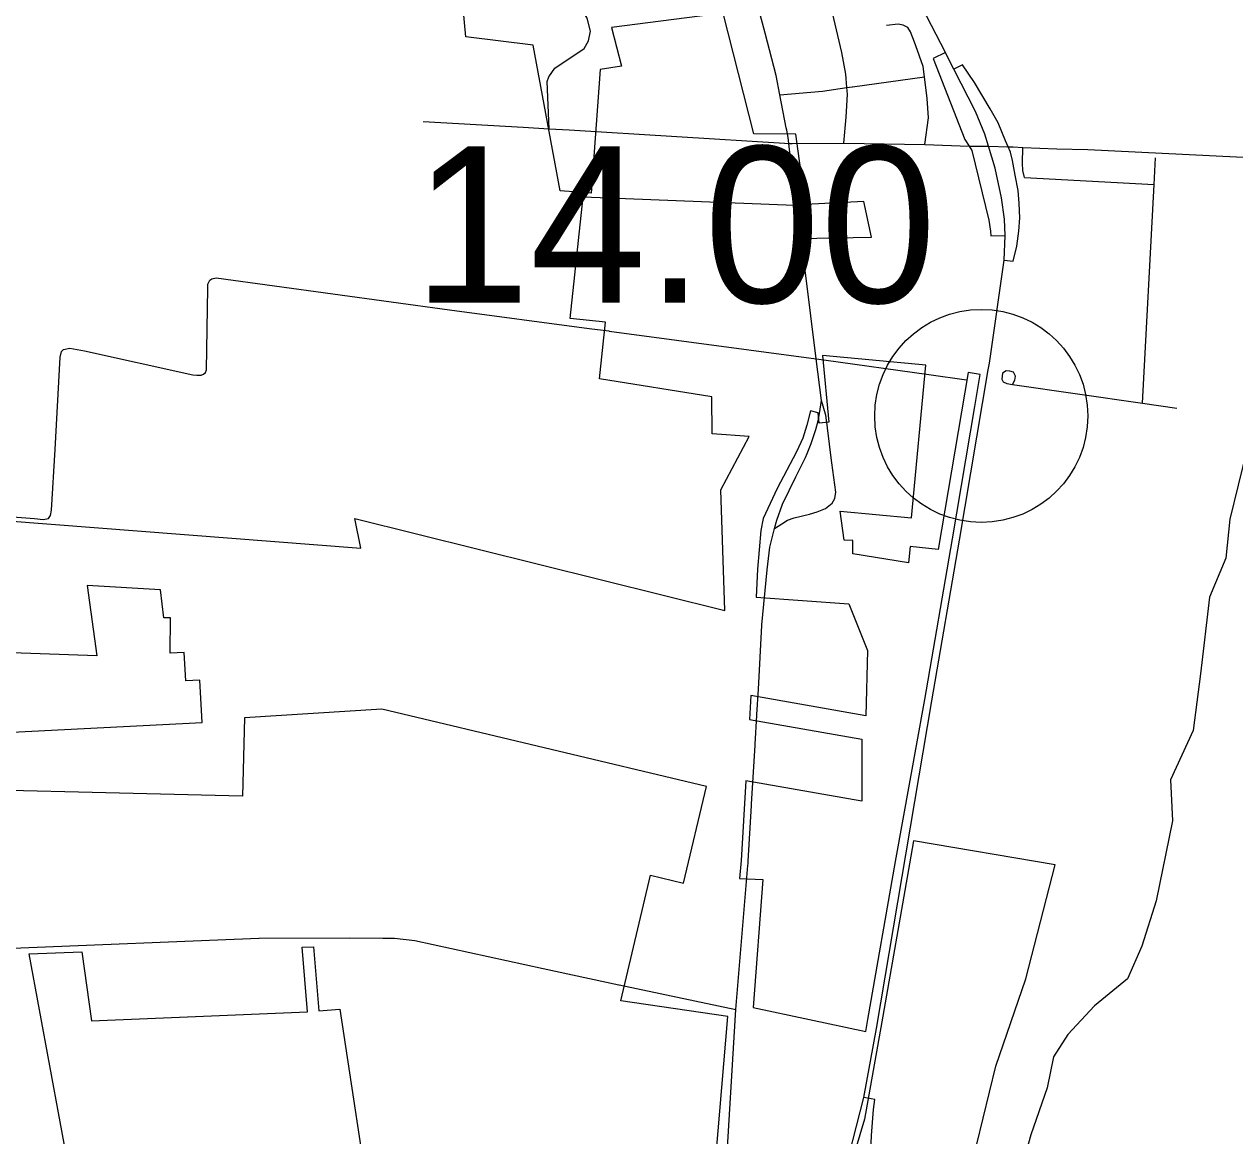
# Model space of a CAD drawing. Extents: x 1659811 to 1934326, y 644115 to 934867.
# Drawn here: x 1818761 to 1827284, y 699875 to 707701 of the extents above; entities that cross this region are included whole.
import ezdxf

# ---------------------------------------------------------------- set-up
doc = ezdxf.new("R2010")
doc.units = 0
for name, color, linetype in [('Default', 7, 'Continuous'), ('GM_X_City_Street', 7, 'Continuous'), ('GM_X_Corporation', 7, 'Continuous'), ('GM_X_County_Road', 7, 'Continuous'), ('GM_X_Interchange_Ramps', 7, 'Continuous'), ('GM_X_Interstate_Route', 7, 'Continuous'), ('GM_X_Township', 7, 'Continuous'), ('GM_X_Township_Road', 7, 'Continuous')]:
    doc.layers.add(name, color=color, linetype=linetype)

msp = doc.modelspace()

# ---------------------------------------------------------------- linework, layer by layer
at = {"layer": 'Default'}
msp.add_circle((1825499.1, 704943.7), 750, dxfattribs=at)
at = {"layer": 'GM_X_City_Street'}
for points in [[(1824125.9, 706972.2), (1824081.9, 707203.2), (1824055.9, 707339.7), (1823977.3, 707639.4), (1823789.2, 708341.3), (1823692.2, 708724.7), (1823578.5, 709173.8), (1823553.6, 709276.4), (1823452.2, 709693.9), (1823327.2, 710208.9)], [(1822456.5, 706965.6), (1822442.6, 707298.1), (1822453.5, 707331.9), (1822497, 707391), (1822703, 707530.5), (1822734.4, 707583.9), (1822748.1, 707651.8), (1822724.3, 707744.7), (1822670.3, 707834.3), (1822523.8, 708074.7), (1822495.7, 708157.6), (1822495, 708211.8), (1822516.6, 708271.5), (1822593.5, 708384), (1822750.6, 708574.8)], [(1824532.7, 706863.7), (1824548.4, 707045.9), (1824556.4, 707208.3), (1824552.9, 707254.8), (1824545.8, 707349), (1824517.4, 707502.2), (1824452, 707780.7)], [(1825061.8, 707484), (1825028.7, 707576), (1825000.4, 707648.9), (1824983, 707677.5), (1824949.3, 707694.4), (1824913.4, 707701.2), (1824832.9, 707691.2)], [(1825101.5, 706854.7), (1825127.9, 707041.8), (1825119.2, 707178.5), (1825099.9, 707331.3), (1825090.6, 707403.9), (1825064.3, 707477.1), (1825061.8, 707484)], [(1824591.7, 707260.2), (1825099.9, 707331.3)], [(1824081.9, 707203.2), (1824380.4, 707230.6), (1824552.9, 707254.8), (1824590, 707260), (1824591.7, 707260.2)], [(1822273.7, 706975.8), (1822456.5, 706965.6), (1822598.4, 706956.8)], [(1824167.8, 706861.7), (1824532.7, 706863.7), (1825101.5, 706854.7), (1825414.4, 706842.9), (1825524.4, 706842.2)], [(1825524.4, 706842.2), (1825549.9, 706842), (1825689.3, 706838.4), (1825722.6, 706837.5), (1825790.9, 706834.5), (1826030.8, 706824.2), (1826250.1, 706818.2), (1827297.1, 706768.6), (1827892.4, 706753.9), (1827965.4, 706746.6)], [(1825803.6, 706621.9), (1825792.8, 706672.4), (1825788.6, 706722.7), (1825790.9, 706834.5)], [(1826635, 705033.1), (1826716, 706573.6), (1826725.8, 706760.4)], [(1825803.6, 706621.9), (1826716, 706573.6)], [(1824273.6, 704678.7), (1824301.7, 704748.3), (1824333.7, 704847), (1824351.5, 704908.1), (1824361, 704959.8), (1824374.1, 705052), (1824337.3, 705345.2), (1824262.2, 705951.7), (1824218.8, 706279.8), (1824217.4, 706290.4)], [(1822877, 705541.5), (1822878.9, 705541.2), (1824337.3, 705345.2)], [(1824337.3, 705345.2), (1824390.2, 705337.9), (1824390.2, 705337.9)], [(1825130.2, 705235.4), (1825130.2, 705235.4), (1825394.5, 705198.8)], [(1825719.8, 705165), (1825734.6, 705194.8), (1825741.3, 705222.7), (1825725.9, 705251.1), (1825699.1, 705258.7), (1825674, 705260.4), (1825649.6, 705245), (1825643.5, 705203.1), (1825653.6, 705182.9), (1825678.9, 705172.8), (1825719.8, 705165), (1826635, 705033.1), (1826877, 704998.2)], [(1824415.7, 704859.5), (1824415.5, 704861.1), (1824404.2, 704948.8), (1824403.2, 704956.1), (1824374.1, 705052)], [(1823919.7, 702842.5), (1823930.2, 703019.9), (1823953.4, 703467), (1823954, 703472.6)], [(1823882.3, 702212.5), (1823906.7, 702623.5), (1823907.2, 702632.5)], [(1823662.4, 698498), (1823618.6, 698613.2), (1823613.6, 698647), (1823622.4, 698697.1), (1823651.2, 698890), (1823697.5, 699557.4), (1823770.3, 700764.3), (1823855.7, 701778.1), (1823856.9, 701792.5)], [(1822949.7, 700938.7), (1823770.3, 700764.3)]]:
    msp.add_lwpolyline(points, dxfattribs=at)
at = {"layer": 'GM_X_Corporation'}
for points in [[(1817707.9, 704278.2), (1821130.2, 704013.5), (1821089.8, 704221), (1823694.1, 703572.7), (1823665.8, 704422.7), (1823865.9, 704797.8), (1823605.6, 704817.5), (1823602.2, 705077.6), (1822811.8, 705205.5), (1822854, 705603.4), (1822605, 705629.8), (1822695.8, 706485.3), (1824184.9, 706428.1), (1824211.3, 706192.7), (1824725.7, 706202.5), (1824672, 706453.3), (1824261.9, 706433.1), (1824194.7, 706926.7), (1823898.6, 706930.2), (1823681.9, 707779.5), (1822896.4, 707677.5), (1822965.6, 707406.1), (1822816.4, 707381.6), (1822753.4, 706512.7), (1822534, 706528.6), (1822343.6, 707553.5), (1821870.5, 707612.3), (1821765.2, 708751.2)], [(1817842.2, 702674.1), (1820013.1, 702784.3), (1819997.9, 703084), (1819898, 703078.9), (1819887.9, 703278.7), (1819788, 703273.7), (1819791.1, 703521.6), (1819743.7, 703521.2), (1819720.4, 703719.9), (1819203.6, 703749.9), (1819273.3, 703254.6), (1817674.4, 703309.9)], [(1823591.1, 699243.1), (1823715.9, 700714.2), (1822961, 700826.5), (1823170.7, 701709.7), (1823403.4, 701654.5), (1823565.2, 702335.7), (1821278.9, 702878.7), (1820310.9, 702817.1), (1820297.8, 702267.1), (1817598.7, 702331.1)], [(1819086.9, 699579), (1818795.6, 701155.7), (1819167.4, 701170.7), (1819235.5, 700685.7), (1820755, 700747.9), (1820717.6, 701204.5), (1820797.9, 701204.8), (1820834.7, 700754.5), (1820984.2, 700766.7), (1821214.9, 699236.1)]]:
    msp.add_lwpolyline(points, dxfattribs=at)
for points in [[(1823797.9, 701687.7), (1823961.9, 701678.8), (1823894.3, 700778.9), (1824686.1, 700610.3), (1824701.3, 700695.2), (1824894.9, 701806.8), (1825100.8, 702946.4), (1825296.6, 704077.9), (1825452.7, 705009.5), (1825491.9, 705235.8), (1825406.2, 705250.3), (1825195.5, 704003.4), (1824999.4, 704024), (1824987.2, 703908.3), (1824595, 703972.2), (1824594, 704067.1), (1824534.1, 704069.5), (1824506.8, 704272.3), (1825006.9, 704225.1), (1825108.3, 705300.8), (1824381.8, 705369.2), (1824425.6, 704898.9), (1824358.7, 704893.2), (1824351.7, 704966), (1824296.3, 704979.6), (1824271.5, 704879.3), (1824243.8, 704786.2), (1824198.7, 704690.9), (1824061.5, 704431.7), (1823964, 704221.5), (1823947.4, 704136.9), (1823924, 703865), (1823913.8, 703667.2), (1824565.6, 703620.4), (1824698.4, 703291.9), (1824686.5, 702833.1), (1823877.5, 702974.5), (1823867.4, 702805.9), (1824658.1, 702667.6), (1824658.8, 702230.6), (1823841.7, 702373.4), (1823808.5, 701813.3)], [(1824367.9, 699081.7), (1825172.5, 699034.5), (1825253.3, 699022.6), (1825307.7, 699222.3), (1825467.3, 699816.4), (1825602.3, 700364.6), (1825812.3, 700980.1), (1826020, 701784.1), (1825022.8, 701952.6), (1824993.4, 701789.4), (1824799.8, 700677.8), (1824677.3, 699992.1), (1824473.5, 699307.6)]]:
    msp.add_lwpolyline(points, close=True, dxfattribs=at)
at = {"layer": 'GM_X_County_Road'}
for points in [[(1821570, 707015.3), (1822273.7, 706975.8)], [(1822598.4, 706956.8), (1824113.6, 706863.4)], [(1824217.4, 706290.4), (1824155.4, 706759), (1824143.8, 706861.5), (1824139, 706903.6), (1824129.1, 706955.5), (1824125.9, 706972.2)], [(1824113.6, 706863.4), (1824143.8, 706861.5), (1824167.8, 706861.7)], [(1817611.5, 704315.7), (1818833.5, 704221.4), (1818895.5, 704214.7), (1818931.6, 704220.3), (1818945.8, 704242.2), (1818954.3, 704280.2), (1818979.2, 704707), (1819014.6, 705356.2), (1819023.2, 705398.2), (1819037.3, 705412.1), (1819083.5, 705421.6), (1819185.3, 705402.4), (1819948.1, 705233.2), (1819976.1, 705230.9), (1820008.1, 705230.5), (1820024.2, 705236.4), (1820038.3, 705248.2), (1820044.6, 705268.2), (1820053.2, 705843.6), (1820053.5, 705871.7), (1820067.8, 705899.6), (1820082, 705909.4), (1820112, 705915.1), (1821754.9, 705689.7), (1822738.3, 705560.1), (1822877, 705541.5)], [(1823954, 703472.6), (1823991.4, 703859.6), (1824011.1, 704019.5), (1824043.4, 704150.2), (1824061, 704208.5), (1824100.5, 704323.2), (1824194.5, 704515.1), (1824262.2, 704650.5), (1824273.6, 704678.7)], [(1823907.2, 702632.5), (1823919.3, 702834.9), (1823919.7, 702842.5)], [(1823856.9, 701792.5), (1823858.4, 701809.8), (1823881.6, 702200.8), (1823882.3, 702212.5)], [(1817533.1, 701142.8), (1818678.8, 701195.7), (1820412.4, 701265.6), (1820414.5, 701265.6)], [(1820414.5, 701265.6), (1821051.7, 701268.6), (1821285.9, 701266), (1821367.9, 701267), (1821511.9, 701249.3), (1822414.4, 701052.5), (1822948.6, 700939), (1822949.7, 700938.7)]]:
    msp.add_lwpolyline(points, dxfattribs=at)
at = {"layer": 'GM_X_Interchange_Ramps'}
for points in [[(1825246.4, 707502.7), (1825160.9, 707460), (1825384.4, 706889.1), (1825414.4, 706842.9)], [(1825689.3, 706838.4), (1825670.7, 706880.9), (1825617.4, 707007.9), (1825562.2, 707106), (1825451, 707291.3), (1825366.1, 707415.5), (1825306.4, 707385.8)], [(1825414.4, 706842.9), (1825433.8, 706813.2), (1825551.6, 706321.8), (1825563.8, 706243.3), (1825567.1, 706211.2), (1825668, 706214.1)], [(1825659.6, 706039), (1825724.6, 706033.3), (1825748.6, 706138.7), (1825763.6, 706244.5), (1825769.8, 706338.5), (1825766.3, 706438.2), (1825760, 706530.1), (1825738.8, 706638.3), (1825720.2, 706741.1), (1825706, 706800.2), (1825689.3, 706838.4)], [(1824715.9, 699656.6), (1824727, 699876.7), (1824741.2, 700059.8), (1824750.4, 700130.4), (1824672.4, 700144.3)]]:
    msp.add_lwpolyline(points, dxfattribs=at)
at = {"layer": 'GM_X_Interstate_Route'}
for points in [[(1825276.4, 707444.2), (1825246.4, 707502.7), (1825115.7, 707756.7), (1824726.2, 708532.9), (1824499.2, 708956.3), (1824231.9, 709517), (1824232, 709608.5)], [(1825548.3, 705267.4), (1825556.3, 705314.5), (1825659.6, 706039), (1825668, 706214.1), (1825663.8, 706329.2), (1825642.2, 706478.3), (1825597.4, 706688.5), (1825549.9, 706842), (1825523.9, 706927.4), (1825459.4, 707087.4), (1825306.4, 707385.8), (1825276.4, 707444.2)], [(1824203.8, 698750.5), (1824203.8, 698750.5), (1824374.8, 699131.1), (1824515.7, 699530.3), (1824672.4, 700144.3), (1824762.6, 700629.9), (1825150, 702937.7), (1825345.9, 704069.5), (1825548.3, 705267.4)]]:
    msp.add_lwpolyline(points, dxfattribs=at)
at = {"layer": 'GM_X_Township'}
msp.add_lwpolyline([(1827365.9, 704694.4), (1827250.3, 704217.4), (1827221.4, 703942.7), (1827105.7, 703668), (1827043.2, 703127.1), (1826990, 702728.4), (1826831, 702381.5), (1826845.5, 702092.4), (1826729.8, 701528.6), (1826628.6, 701210.6), (1826527.5, 700979.4), (1826296.2, 700791.5), (1826108.4, 700589.1), (1826007.2, 700430.2), (1825963.8, 700213.4), (1825848.2, 699881), (1825776, 699620.8)], dxfattribs=at)
at = {"layer": 'GM_X_Township_Road'}
for points in [[(1824390.2, 705337.9), (1825130.2, 705235.4)], [(1824447.7, 704614.4), (1824445.7, 704629.2), (1824415.7, 704859.5)], [(1824043.4, 704150.2), (1824093.9, 704183.1), (1824135.3, 704209.5), (1824181.1, 704226), (1824289.5, 704252.7), (1824344, 704267.8), (1824401.8, 704292.2), (1824448.4, 704329.8), (1824468.1, 704362.7), (1824474.7, 704406.9), (1824447.7, 704614.4)]]:
    msp.add_lwpolyline(points, dxfattribs=at)

# ---------------------------------------------------------------- texts
at = {"layer": 'Default'}
msp.add_text('14.00', height=1100, dxfattribs=at).set_placement((1821502.3, 705740.7))

doc.saveas('drawing.dxf')
